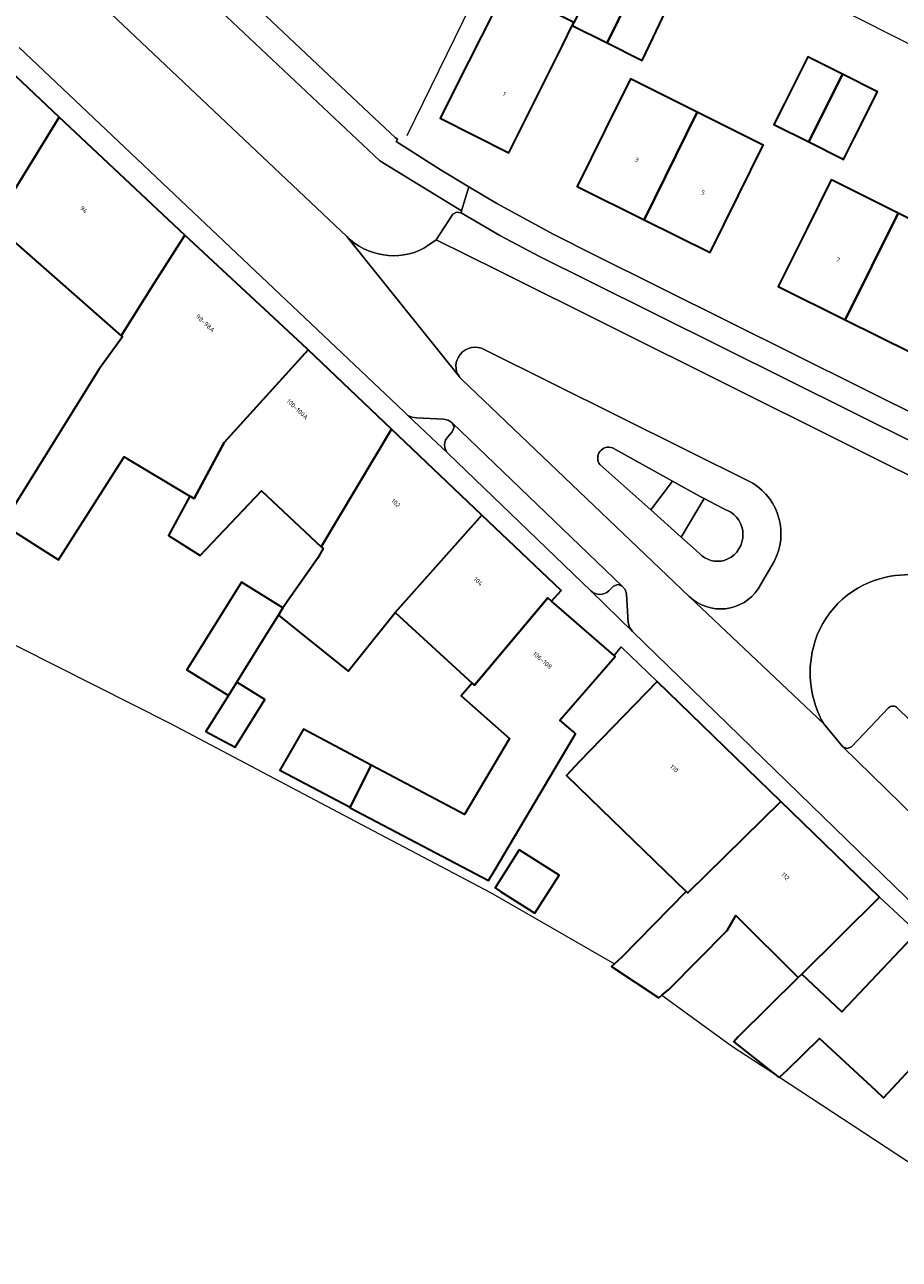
# Model space of a CAD drawing. Header units: metres. Extents: x 197700 to 204338, y 317132 to 325229.
# Tile 587 of 656: x 203223 to 203292, y 317687 to 317785. Entities that reach past the tile are written whole.
import ezdxf
from ezdxf.enums import TextEntityAlignment as Align

# ---------------------------------------------------------------- set-up
doc = ezdxf.new("R2010")
doc.units = ezdxf.units.M
for name, color, linetype, lineweight in [('B-WE-GR-BEPLANTING_CULTUUR_BODEMBEDEKKER-GV', 90, 'Continuous', 18), ('B-WE-GR-BEPLANTING_CULTUUR_VASTE PLANTENVAK-GV', 90, 'Continuous', 18), ('B-WE-IE-TERREINAFSCHEIDING_KUNSTMATIG_HEKWERK-G', 20, 'IE-TERREINAFSCHEIDING-KUNSTMATIG', 18), ('B-WE-OG-BEBOUWING-GV', 7, 'Continuous', 35), ('B-WE-OG-BEBOUWING-T18', 10, 'Continuous', 18), ('B-WE-OG-TERREIN_CULTUURSCHEIDING-GV', 7, 'Continuous', 18), ('B-WE-OG-TERREIN_ERF-GV', 7, 'Continuous', 18), ('B-WE-VH-VERHARDING_ASFALT-GV', 252, 'Continuous', 18), ('B-WE-VH-VERHARDING_BETONSTRAATSTEEN-GV', 252, 'Continuous', 18), ('B-WE-VH-VERHARDING_TEGEL-GV', 252, 'Continuous', 18)]:
    doc.layers.add(name, color=color, linetype=linetype, lineweight=lineweight)
doc.styles.add('NLCS-ISO-M200-T18', font='NLCS-ISO.ttf', dxfattribs={"height": 0.36})
doc.linetypes.add('IE-TERREINAFSCHEIDING-KUNSTMATIG', pattern='A,4,[82,NLCS.SHX,S=0.75,R=90,X=0,Y=0],4,-2', length=10)

msp = doc.modelspace()

# ---------------------------------------------------------------- linework, layer by layer
at = {"layer": 'B-WE-GR-BEPLANTING_CULTUUR_BODEMBEDEKKER-GV'}
for points in [[(203253.475, 317754.058), (203256.662, 317751.031)], [(203256.678, 317752.387), (203256.996, 317752.759), (203257.138, 317753.11), (203257.001, 317753.464), (203256.677, 317753.671), (203256.301, 317753.75), (203254.169, 317753.866), (203253.806, 317753.906), (203253.475, 317754.058)], [(203267.964, 317740.168), (203271.264, 317736.964), (203271.04, 317737.284), (203270.935, 317737.662), (203270.792, 317739.909), (203270.684, 317740.262), (203270.446, 317740.543), (203270.105, 317740.675), (203269.771, 317740.53), (203269.399, 317740.165)]]:
    msp.add_lwpolyline(points, dxfattribs=at)
for points in [[(203256.662, 317751.031, -0.426247), (203256.678, 317752.387)], [(203269.399, 317740.165, -0.403498), (203267.964, 317740.168)]]:
    msp.add_lwpolyline(points, format="xyb", dxfattribs=at)
at = {"layer": 'B-WE-GR-BEPLANTING_CULTUUR_VASTE PLANTENVAK-GV'}
for points in [[(203269.68, 317751.486, 0.739821), (203268.678, 317750.161)], [(203278.538, 317742.577, 0.628673), (203279.053, 317746.403)], [(203276.563, 317743.135, 0.278429), (203278.538, 317742.577)]]:
    msp.add_lwpolyline(points, format="xyb", dxfattribs=at)
for points in [[(203272.709, 317746.569), (203274.438, 317748.857), (203269.68, 317751.486)], [(203268.678, 317750.161), (203272.709, 317746.569)], [(203279.053, 317746.403), (203278.405, 317746.716), (203276.945, 317747.481), (203275.115, 317744.425), (203276.563, 317743.135)]]:
    msp.add_lwpolyline(points, dxfattribs=at)
msp.add_lwpolyline([(203274.438, 317748.857), (203272.709, 317746.569), (203275.115, 317744.425), (203276.945, 317747.481), (203276.627, 317747.647)], close=True, dxfattribs=at)
at = {"layer": 'B-WE-IE-TERREINAFSCHEIDING_KUNSTMATIG_HEKWERK-G'}
msp.add_lwpolyline([(203329.352, 317765.281), (203313.598, 317773.128), (203282.115, 317789.06), (203262.914, 317795.603), (203253.4, 317776.184)], dxfattribs=at)
at = {"layer": 'B-WE-OG-BEBOUWING-GV'}
for points in [[(203269.268, 317783.533), (203271.941, 317788.982), (203269.253, 317790.364), (203266.615, 317785.152), (203266.497, 317784.919)], [(203271.941, 317788.982), (203269.268, 317783.533), (203271.875, 317782.229), (203272.039, 317782.147), (203272.902, 317783.964), (203274.629, 317787.601)], [(203263.713, 317779.313), (203265.732, 317783.337), (203266.497, 317784.919), (203266.615, 317785.152), (203261.216, 317787.86), (203260.308, 317786.051), (203258.292, 317782.032), (203256.05, 317777.563), (203261.471, 317774.844)], [(203225.874, 317777.655), (203219.484, 317783.667), (203213.085, 317776.728), (203213.237, 317776.594), (203211.811, 317775.078), (203209.835, 317772.939), (203211.568, 317771.207), (203215.245, 317774.831), (203217.658, 317772.588), (203218.031, 317772.926), (203221.302, 317770.204)], [(203285.223, 317775.696), (203287.904, 317781.048), (203285.149, 317782.431), (203283.296, 317778.743), (203282.462, 317777.082)], [(203269.102, 317776.647), (203266.882, 317772.167), (203272.187, 317769.538), (203276.398, 317778.051), (203271.109, 317780.697)], [(203287.904, 317781.048), (203285.223, 317775.696), (203287.854, 317774.375), (203287.984, 317774.31), (203288.82, 317775.983), (203290.659, 317779.665)], [(203272.187, 317769.538), (203277.406, 317766.952), (203279.626, 317771.432), (203281.613, 317775.442), (203276.398, 317778.051)], [(203230.784, 317760.346), (203233.441, 317764.593), (203235.809, 317768.308), (203225.874, 317777.655), (203221.302, 317770.204), (203221.483, 317770.054), (203220.852, 317769.047)], [(203288.109, 317761.622), (203292.312, 317770.054), (203287.144, 317772.633), (203287.012, 317772.699), (203285.039, 317768.735), (203283.968, 317766.584), (203282.811, 317764.259)], [(203297.536, 317767.447), (203292.312, 317770.054), (203288.109, 317761.622), (203293.341, 317759.018), (203295.569, 317763.494)], [(203245.599, 317759.242), (203245.507, 317759.329), (203235.809, 317768.308), (203233.441, 317764.593), (203230.784, 317760.346), (203230.875, 317760.266), (203229.017, 317757.684), (203222.094, 317746.562), (203221.742, 317746.002), (203221.389, 317745.441), (203225.817, 317742.617), (203231.021, 317750.777), (203236.222, 317747.653), (203236.551, 317747.477), (203238.927, 317751.904)], [(203245.599, 317759.242), (203238.927, 317751.904), (203236.551, 317747.477), (203236.222, 317747.653), (203234.516, 317744.547), (203237.041, 317742.961), (203241.883, 317748.076), (203246.626, 317743.641), (203252.19, 317752.969)], [(203252.473, 317738.457), (203259.339, 317746.165), (203252.19, 317752.969), (203246.626, 317743.641), (203246.768, 317743.508), (203246.335, 317742.74), (203243.59, 317738.812), (203243.233, 317738.239), (203244.751, 317737.019), (203248.743, 317733.811), (203250.328, 317735.784), (203252.158, 317738.061)], [(203258.572, 317732.875), (203258.755, 317732.707), (203264.574, 317739.615), (203264.846, 317739.359), (203265.619, 317740.2), (203259.339, 317746.165), (203252.473, 317738.457)], [(203239.266, 317731.875), (203239.933, 317732.946), (203242.085, 317736.397), (203243.233, 317738.239), (203243.59, 317738.812), (203240.296, 317740.865), (203235.972, 317733.929)], [(203269.821, 317735.043), (203264.846, 317739.359), (203264.574, 317739.615), (203258.755, 317732.707), (203258.572, 317732.875), (203257.7, 317731.856), (203261.539, 317728.489), (203257.964, 317722.477), (203250.583, 317726.382), (203248.899, 317723.058), (203248.882, 317723.025), (203248.9, 317723.015), (203248.923, 317723.003), (203259.86, 317717.24), (203260.313, 317717.986), (203266.765, 317728.863), (203266.606, 317729.002), (203265.526, 317729.939), (203269.896, 317734.978)], [(203239.266, 317731.875), (203237.489, 317729.025), (203237.821, 317728.85), (203239.815, 317727.8), (203242.158, 317731.559), (203239.933, 317732.946)], [(203283.012, 317723.502), (203273.221, 317732.989), (203267.056, 317726.626), (203266.054, 317725.546), (203268.785, 317722.904), (203275.527, 317716.383), (203275.648, 317716.266)], [(203248.899, 317723.058), (203250.583, 317726.382), (203245.218, 317729.221), (203243.336, 317725.977)], [(203290.818, 317715.939), (203283.012, 317723.502), (203275.648, 317716.266), (203275.527, 317716.383), (203270.408, 317711.159), (203269.837, 317710.651), (203269.605, 317710.445), (203273.351, 317707.95), (203273.602, 317708.164), (203274.137, 317708.621), (203278.755, 317713.301), (203279.464, 317714.488), (203284.383, 317709.578), (203284.671, 317709.843)], [(203262.299, 317719.664), (203260.384, 317716.665), (203260.822, 317716.379), (203263.541, 317714.651), (203265.451, 317717.657)], [(203298.678, 317708.529), (203293.799, 317713.152), (203287.843, 317706.865), (203284.671, 317709.843), (203284.383, 317709.578), (203279.647, 317704.871), (203279.294, 317704.477), (203282.429, 317701.996), (203282.873, 317701.644), (203282.912, 317701.679), (203283.262, 317701.992), (203283.514, 317702.24), (203286.089, 317704.729), (203286.333, 317704.503), (203290.528, 317700.618), (203291.14, 317700.052), (203295.472, 317704.678), (203298.911, 317708.308)]]:
    msp.add_lwpolyline(points, close=True, dxfattribs=at)
at = {"layer": 'B-WE-OG-TERREIN_CULTUURSCHEIDING-GV'}
for points in [[(203254.754, 317767.283), (203255.062, 317767.496), (203255.711, 317767.935), (203257.042, 317769.968), (203257.343, 317770.145), (203257.689, 317770.091), (203257.731, 317770.246), (203251.264, 317774.201), (203234.215, 317790.256), (203231.859, 317792.531)], [(203224.676, 317790.869), (203229.983, 317785.825), (203248.643, 317768.216)], [(203280.797, 317748.692), (203259.576, 317759.254)], [(203257.751, 317756.887), (203275.762, 317739.711)], [(203269.68, 317751.486), (203274.438, 317748.857), (203276.627, 317747.647), (203276.945, 317747.481), (203278.405, 317746.716), (203279.053, 317746.403)], [(203276.563, 317743.135), (203275.115, 317744.425), (203272.709, 317746.569), (203268.678, 317750.161)], [(203281.231, 317740.329), (203282.488, 317742.496)]]:
    msp.add_lwpolyline(points, dxfattribs=at)
for points in [[(203248.643, 317768.216, 0.327159), (203254.754, 317767.283)], [(203259.576, 317759.254, 0.365514), (203257.622, 317758.874)], [(203257.622, 317758.874, 0.347112), (203257.56, 317757.099)], [(203257.56, 317757.099, 0.051086), (203257.751, 317756.887)], [(203268.678, 317750.161, -0.739821), (203269.68, 317751.486)], [(203282.488, 317742.496, 0.39229), (203280.797, 317748.692)], [(203279.053, 317746.403, -0.628673), (203278.538, 317742.577)], [(203278.538, 317742.577, -0.278429), (203276.563, 317743.135)], [(203275.762, 317739.711, 0.461506), (203281.231, 317740.329)]]:
    msp.add_lwpolyline(points, format="xyb", dxfattribs=at)
at = {"layer": 'B-WE-OG-TERREIN_ERF-GV'}
for points in [[(203233.611, 317793.823), (203250.414, 317777.965), (203252.47, 317776.056), (203252.668, 317775.901), (203252.558, 317775.717), (203256.105, 317773.465), (203258.303, 317772.147), (203260.513, 317770.822), (203265.031, 317768.373), (203268.225, 317766.757), (203326.55, 317737.773)], [(203222.094, 317746.562), (203229.017, 317757.684), (203230.875, 317760.266), (203230.784, 317760.346), (203220.852, 317769.047)], [(203213.716, 317740.231), (203234.631, 317729.697), (203250.27, 317721.431), (203260.015, 317716.284), (203269.837, 317710.651), (203270.408, 317711.159), (203275.527, 317716.383), (203268.785, 317722.904), (203266.054, 317725.546), (203267.056, 317726.626), (203273.221, 317732.989), (203270.376, 317735.732), (203269.821, 317735.043), (203269.896, 317734.978), (203265.526, 317729.939), (203266.606, 317729.002), (203266.765, 317728.863), (203260.313, 317717.986), (203259.86, 317717.24), (203248.923, 317723.003), (203248.9, 317723.015), (203248.882, 317723.025), (203248.899, 317723.058), (203243.336, 317725.977), (203245.218, 317729.221), (203250.583, 317726.382), (203257.964, 317722.477), (203261.539, 317728.489), (203257.7, 317731.856), (203258.572, 317732.875), (203252.473, 317738.457), (203252.158, 317738.061), (203250.328, 317735.784), (203248.743, 317733.811), (203244.751, 317737.019), (203243.233, 317738.239), (203242.085, 317736.397), (203239.933, 317732.946), (203242.158, 317731.559), (203239.815, 317727.8), (203237.821, 317728.85), (203237.489, 317729.025), (203239.266, 317731.875), (203235.972, 317733.929), (203240.296, 317740.865), (203243.59, 317738.812), (203246.335, 317742.74), (203246.768, 317743.508), (203246.626, 317743.641), (203241.883, 317748.076), (203237.041, 317742.961), (203234.516, 317744.547), (203236.222, 317747.653), (203231.021, 317750.777), (203225.817, 317742.617), (203221.389, 317745.441)]]:
    msp.add_lwpolyline(points, dxfattribs=at)
for points in [[(203265.732, 317783.337), (203263.713, 317779.313), (203261.471, 317774.844), (203256.05, 317777.563), (203258.292, 317782.032), (203260.308, 317786.051), (203261.216, 317787.86), (203266.615, 317785.152), (203269.253, 317790.364), (203271.941, 317788.982), (203274.629, 317787.601), (203272.902, 317783.964), (203272.039, 317782.147), (203271.875, 317782.229), (203269.268, 317783.533), (203266.497, 317784.919)], [(203283.296, 317778.743), (203285.149, 317782.431), (203287.904, 317781.048), (203290.659, 317779.665), (203288.82, 317775.983), (203287.984, 317774.31), (203287.854, 317774.375), (203285.223, 317775.696), (203282.462, 317777.082)], [(203279.626, 317771.432), (203277.406, 317766.952), (203272.187, 317769.538), (203266.882, 317772.167), (203269.102, 317776.647), (203271.109, 317780.697), (203276.398, 317778.051), (203281.613, 317775.442)], [(203295.569, 317763.494), (203293.341, 317759.018), (203288.109, 317761.622), (203282.811, 317764.259), (203283.968, 317766.584), (203285.039, 317768.735), (203287.012, 317772.699), (203287.144, 317772.633), (203292.312, 317770.054), (203297.536, 317767.447)], [(203260.384, 317716.665), (203262.299, 317719.664), (203265.451, 317717.657), (203263.541, 317714.651), (203260.822, 317716.379)], [(203290.818, 317715.939), (203284.671, 317709.843), (203287.843, 317706.865), (203293.799, 317713.152)], [(203274.137, 317708.621), (203273.602, 317708.164), (203279.01, 317704.24), (203279.19, 317704.121), (203282.429, 317701.996), (203279.294, 317704.477), (203279.647, 317704.871), (203284.383, 317709.578), (203279.464, 317714.488), (203278.755, 317713.301)], [(203304.637, 317687.267), (203300.847, 317690.175), (203304.741, 317694.278), (203305.55, 317695.119), (203308.986, 317698.751), (203306.222, 317701.418), (203306.084, 317701.292), (203305, 317702.378), (203298.911, 317708.308), (203295.472, 317704.678), (203291.14, 317700.052), (203290.528, 317700.618), (203286.333, 317704.503), (203286.089, 317704.729), (203283.514, 317702.24), (203283.262, 317701.992), (203282.912, 317701.679), (203297.274, 317692.256), (203300.79, 317689.95)]]:
    msp.add_lwpolyline(points, close=True, dxfattribs=at)
at = {"layer": 'B-WE-VH-VERHARDING_ASFALT-GV'}
for points in [[(203257.56, 317757.099), (203248.643, 317768.216), (203229.983, 317785.825), (203224.676, 317790.869), (203214.09, 317800.887), (203212.509, 317802.358), (203209.073, 317798.832), (203221.736, 317786.851)], [(203222.698, 317783.157), (203253.181, 317754.337), (203253.475, 317754.058), (203253.806, 317753.906), (203254.169, 317753.866), (203256.301, 317753.75), (203256.677, 317753.671), (203257.001, 317753.464), (203270.446, 317740.543), (203270.684, 317740.262), (203270.792, 317739.909), (203270.935, 317737.662), (203271.04, 317737.284), (203271.264, 317736.964), (203299.544, 317709.492), (203302.893, 317713.218), (203287.913, 317727.818), (203286.408, 317729.651), (203275.762, 317739.711), (203257.751, 317756.887)], [(203248.643, 317768.216), (203257.56, 317757.099)], [(203336.86, 317727.569), (203322.257, 317734.892), (203296.885, 317747.456), (203260.634, 317765.51), (203255.711, 317767.935), (203255.062, 317767.496), (203254.754, 317767.283)], [(203259.576, 317759.254), (203280.797, 317748.692)], [(203282.488, 317742.496), (203281.231, 317740.329)], [(203275.762, 317739.711), (203286.408, 317729.651)]]:
    msp.add_lwpolyline(points, dxfattribs=at)
for points in [[(203254.754, 317767.283, -0.327159), (203248.643, 317768.216)], [(203257.622, 317758.874, -0.365514), (203259.576, 317759.254)], [(203257.56, 317757.099, -0.347112), (203257.622, 317758.874)], [(203257.751, 317756.887, -0.051086), (203257.56, 317757.099)], [(203280.797, 317748.692, -0.39229), (203282.488, 317742.496)], [(203285.589, 317735.716, -0.272509), (203290.966, 317741.157)], [(203290.966, 317741.157, -0.175934), (203296.854, 317740.639)], [(203281.231, 317740.329, -0.461506), (203275.762, 317739.711)], [(203286.408, 317729.651, -0.193742), (203285.589, 317735.716)]]:
    msp.add_lwpolyline(points, format="xyb", dxfattribs=at)
at = {"layer": 'B-WE-VH-VERHARDING_BETONSTRAATSTEEN-GV'}
for points in [[(203336.592, 317730.62), (203325.138, 317736.189), (203267.888, 317764.638), (203263.896, 317766.621), (203260.761, 317768.301), (203257.689, 317770.091), (203257.343, 317770.145), (203257.042, 317769.968), (203255.711, 317767.935), (203260.634, 317765.51), (203296.885, 317747.456), (203322.257, 317734.892), (203336.86, 317727.569)], [(203257.001, 317753.464), (203257.138, 317753.11), (203256.996, 317752.759), (203256.678, 317752.387)], [(203269.399, 317740.165), (203269.771, 317740.53), (203270.105, 317740.675), (203270.446, 317740.543), (203257.001, 317753.464)], [(203256.662, 317751.031), (203267.964, 317740.168)], [(203291.543, 317730.901), (203288.608, 317727.836), (203288.263, 317727.7), (203287.913, 317727.818), (203302.893, 317713.218), (203302.905, 317713.657), (203303.13, 317714.035), (203305.89, 317716.928)], [(203305.866, 317717.659), (203292.255, 317730.893)]]:
    msp.add_lwpolyline(points, dxfattribs=at)
for points in [[(203256.678, 317752.387, 0.426247), (203256.662, 317751.031)], [(203267.964, 317740.168, 0.403498), (203269.399, 317740.165)], [(203292.255, 317730.893, 0.43818), (203291.543, 317730.901)]]:
    msp.add_lwpolyline(points, format="xyb", dxfattribs=at)
at = {"layer": 'B-WE-VH-VERHARDING_TEGEL-GV'}
msp.add_lwpolyline([(203231.427, 317792.938), (203231.859, 317792.531), (203234.215, 317790.256), (203251.264, 317774.201), (203257.731, 317770.246), (203258.303, 317772.147), (203256.105, 317773.465), (203252.558, 317775.717), (203252.668, 317775.901), (203252.47, 317776.056), (203250.414, 317777.965), (203233.611, 317793.823), (203227.608, 317799.487), (203226.44, 317800.59), (203224.968, 317799.02)], close=True, dxfattribs=at)
for points in [[(203219.484, 317783.667), (203225.874, 317777.655), (203235.809, 317768.308), (203245.507, 317759.329), (203245.599, 317759.242), (203252.19, 317752.969), (203259.339, 317746.165), (203265.619, 317740.2), (203264.846, 317739.359), (203269.821, 317735.043), (203270.376, 317735.732), (203273.221, 317732.989), (203283.012, 317723.502), (203290.818, 317715.939), (203293.799, 317713.152), (203298.678, 317708.529), (203299.544, 317709.492), (203271.264, 317736.964), (203267.964, 317740.168), (203256.662, 317751.031), (203253.475, 317754.058), (203253.181, 317754.337), (203222.698, 317783.157)], [(203383.032, 317717.496), (203379.081, 317718.941), (203358.97, 317724.394), (203352.807, 317726.329), (203346.751, 317728.572), (203339.445, 317731.77), (203332.262, 317735.236), (203329.085, 317736.812), (203326.699, 317737.996), (203326.55, 317737.773), (203268.225, 317766.757), (203265.031, 317768.373), (203260.513, 317770.822), (203258.303, 317772.147), (203257.731, 317770.246), (203257.689, 317770.091), (203260.761, 317768.301), (203263.896, 317766.621), (203267.888, 317764.638), (203325.138, 317736.189), (203336.592, 317730.62)], [(203286.408, 317729.651), (203287.913, 317727.818), (203288.263, 317727.7), (203288.608, 317727.836), (203291.543, 317730.901)], [(203292.255, 317730.893), (203305.866, 317717.659)]]:
    msp.add_lwpolyline(points, dxfattribs=at)
for points in [[(203290.966, 317741.157, 0.272509), (203285.589, 317735.716)], [(203296.854, 317740.639, 0.175934), (203290.966, 317741.157)], [(203285.589, 317735.716, 0.193742), (203286.408, 317729.651)], [(203291.543, 317730.901, -0.43818), (203292.255, 317730.893)]]:
    msp.add_lwpolyline(points, format="xyb", dxfattribs=at)

# ---------------------------------------------------------------- texts
at = {"layer": 'B-WE-OG-BEBOUWING-T18', "style": 'NLCS-ISO-M200-T18'}
for s, rotation, p in [('1', 333.4, (203261.118, 317779.496)), ('3', 333.7, (203271.605, 317774.291)), ('5', 333.7, (203276.867, 317771.683)), ('94', 316.8, (203227.823, 317770.329)), ('7', 333.6, (203287.541, 317766.373)), ('98-98A', 317.2, (203237.444, 317761.343)), ('100-100A', 316.5, (203244.734, 317754.543)), ('102', 316.5, (203252.526, 317747.127)), ('104', 316.5, (203259.056, 317740.917)), ('106-108', 319.1, (203264.134, 317734.681)), ('110', 315.9, (203274.575, 317726.107)), ('112', 316, (203283.374, 317717.582))]:
    msp.add_text(s, height=0.36, rotation=rotation, dxfattribs=at).set_placement(p, align=Align.MIDDLE)

doc.saveas('drawing.dxf')
